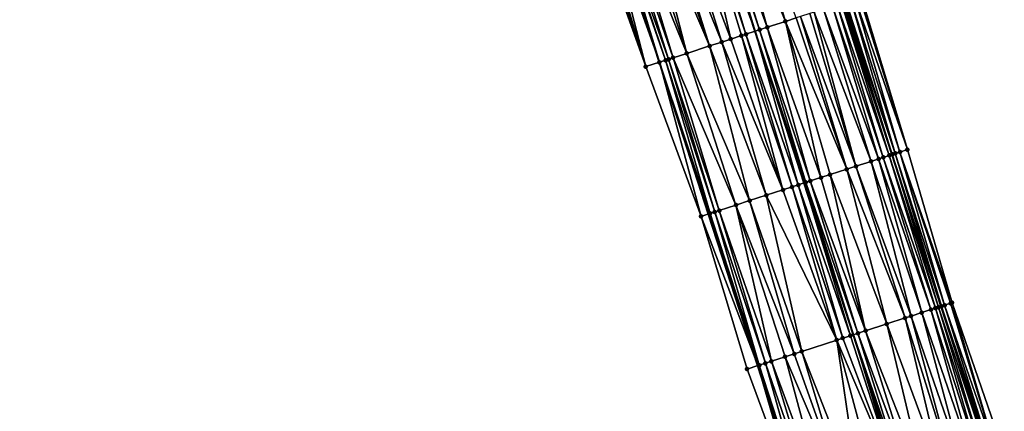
# Model space of a CAD drawing. Header units: feet. Extents: x 2004186 to 2014793, y 836912 to 864902.
# Tile 816 of 974: x 2004674 to 2004798, y 858269 to 858318. Entities that reach past the tile are written whole.
import ezdxf

# ---------------------------------------------------------------- set-up
doc = ezdxf.new("R2010")
doc.units = ezdxf.units.FT
doc.header["$LTSCALE"] = 100
doc.header["$MEASUREMENT"] = 0
for name, color, linetype, lineweight in [('EP_Travel Lane', 5, 'Continuous', 40), ('GPL_Skip Line', 2, 'Continuous', 40), ('Road Shots', 4, 'Continuous', 200), ('Road X-Section', 30, 'Continuous', 13)]:
    doc.layers.add(name, color=color, linetype=linetype, lineweight=lineweight)
doc.layers.add('I-77 SB_MM21-27-Surface-Border', color=7, linetype='Continuous')
doc.layers.add('I-77 SB_MM21-27-Surface-TIN', color=7, linetype='Continuous')

msp = doc.modelspace()

# ---------------------------------------------------------------- linework, layer by layer
at = {"layer": 'EP_Travel Lane'}
for points in [[(2004772.846611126, 858256.0850767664, 456.7978183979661), (2004766.683431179, 858275.1105857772, 456.584631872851), (2004760.520244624, 858294.1361151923, 456.3736101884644), (2004754.357116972, 858313.1614627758, 456.1432874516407), (2004748.192641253, 858332.194226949, 455.9262946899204), (2004742.031122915, 858351.2204676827, 455.7314961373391), (2004735.869570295, 858370.2468142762, 455.5481204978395), (2004729.707946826, 858389.2733796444, 455.3883062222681), (2004723.546469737, 858408.2994930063, 455.1797762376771), (2004717.384889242, 858427.3259256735, 455.005668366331), (2004711.223393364, 858446.3520970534, 454.8033979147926), (2004705.061861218, 858465.378380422, 454.613188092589), (2004698.902470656, 858484.4045920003, 454.4117679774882), (2004692.763296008, 858503.4379220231, 454.2041110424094), (2004686.624172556, 858522.4710933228, 453.9800132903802), (2004680.48499716, 858541.5044256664, 453.7725966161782), (2004674.345778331, 858560.5378926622, 453.5791291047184)], [(2004795.835165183, 858263.5321510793, 456.7795421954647), (2004789.667681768, 858282.5563545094, 456.5748603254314), (2004783.500234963, 858301.5804450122, 456.358191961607), (2004777.332692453, 858320.6048307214, 456.1728608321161), (2004771.172622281, 858339.6242625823, 455.952275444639), (2004765.014723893, 858358.6514405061, 455.7347181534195), (2004758.856755, 858377.6788362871, 455.5406361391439), (2004752.698753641, 858396.7063323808, 455.3573896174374), (2004746.540758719, 858415.7338085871, 455.1719870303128), (2004740.382744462, 858434.7613445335, 454.9930252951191), (2004734.224745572, 858453.7888329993, 454.8089398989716), (2004728.066812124, 858472.8161192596, 454.6030681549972), (2004721.909792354, 858491.8440670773, 454.3916891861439), (2004715.763737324, 858510.8751553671, 454.1824499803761), (2004709.61771611, 858529.906138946, 453.9623807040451), (2004703.471648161, 858548.9372672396, 453.7572828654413)]]:
    msp.add_polyline3d(points, dxfattribs=at)
at = {"layer": 'GPL_Skip Line'}
msp.add_polyline3d([(2004784.826929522, 858259.9679438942, 456.9687273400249), (2004778.663469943, 858278.9935904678, 456.7774565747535), (2004772.500052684, 858298.0191064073, 456.5723198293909), (2004766.336662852, 858317.044537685, 456.3581968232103), (2004760.179431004, 858336.0718716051, 456.1348776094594), (2004754.027019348, 858355.1010358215, 455.9380440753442), (2004747.874578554, 858374.1302901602, 455.7509248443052), (2004741.722069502, 858393.1597556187, 455.5865620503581), (2004735.56966276, 858412.1889046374, 455.3880903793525), (2004729.417203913, 858431.2182148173, 455.2069902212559), (2004723.264789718, 858450.2473868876, 455.0110032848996), (2004717.112373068, 858469.2765665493, 454.8158346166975), (2004710.959920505, 858488.3056193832, 454.6094117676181), (2004704.806740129, 858507.3343983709, 454.3996816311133), (2004698.653611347, 858526.3630178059, 454.1734319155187), (2004692.500391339, 858545.3919193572, 453.9763916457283)], dxfattribs=at)
at = {"layer": 'I-77 SB_MM21-27-Surface-Border', "color": 3, "linetype": 'ByBlock', "lineweight": -2}
for points in [[(2004772.270011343, 858255.8980778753, 456.7779989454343), (2004765.345662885, 858274.6766446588, 456.530457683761), (2004759.562745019, 858293.8255308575, 456.33545096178), (2004752.638422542, 858312.604017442, 456.079395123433), (2004745.907740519, 858331.4546366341, 455.8435449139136), (2004739.564984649, 858350.4224078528, 455.6611668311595), (2004733.032060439, 858369.3282421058, 455.4346222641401), (2004726.879569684, 858388.3576509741, 455.2641443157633), (2004720.727145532, 858407.3868538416, 455.0714781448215), (2004714.574685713, 858426.4161670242, 454.8907016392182), (2004708.612571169, 858445.5068699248, 454.6951242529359), (2004702.840682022, 858464.659333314, 454.5246890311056), (2004697.069025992, 858483.8108382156, 454.3285502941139), (2004692.438016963, 858503.3325623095, 454.1875300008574), (2004685.333525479, 858522.0531084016, 453.9201206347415), (2004678.990061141, 858541.0203080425, 453.7058179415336), (2004674.168733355, 858560.4805603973, 453.571379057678)], [(2004705.441837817, 858549.5727060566, 453.6030630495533), (2004711.785404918, 858530.6051886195, 453.7844621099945), (2004717.748189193, 858511.5151770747, 454.025513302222), (2004724.662759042, 858492.7319311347, 454.1723249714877), (2004731.005692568, 858473.7638477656, 454.3634674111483), (2004736.967758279, 858454.6732959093, 454.5753251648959), (2004743.310559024, 858435.705385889, 454.7427495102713), (2004749.46302539, 858416.6760524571, 454.9213433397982), (2004755.80583035, 858397.7081294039, 455.087357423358), (2004761.76789922, 858378.6175677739, 455.2981549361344), (2004767.920369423, 858359.5882224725, 455.4754826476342), (2004773.691910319, 858340.436836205, 455.7620131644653), (2004779.656366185, 858321.3556299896, 455.983886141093), (2004785.439201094, 858302.20699986, 456.2060718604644), (2004791.031646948, 858282.9971147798, 456.4688542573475), (2004797.575672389, 858264.0946332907, 456.6484780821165)]]:
    msp.add_polyline3d(points, dxfattribs=at)
at = {"layer": 'I-77 SB_MM21-27-Surface-TIN', "color": 128, "linetype": 'ByBlock', "lineweight": -2}
for points in [[(2004764.366218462, 858337.4249462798, 456.078672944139), (2004762.46310809, 858336.8099901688, 456.1126099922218), (2004770.142120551, 858318.2768087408, 456.3075490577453)], [(2004764.366218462, 858337.4249462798, 456.078672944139), (2004770.142120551, 858318.2768087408, 456.3075490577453), (2004771.47403439, 858318.7080923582, 456.2886280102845)], [(2004759.989132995, 858336.0103356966, 456.1339276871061), (2004759.418225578, 858335.8257693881, 456.1355422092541), (2004766.336662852, 858317.044537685, 456.3581968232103)], [(2004759.989132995, 858336.0103356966, 456.1339276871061), (2004766.336662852, 858317.044537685, 456.3581968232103), (2004760.179431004, 858336.0718716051, 456.1348776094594)], [(2004760.560027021, 858336.1949434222, 456.1367774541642), (2004760.179431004, 858336.0718716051, 456.1348776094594), (2004766.336662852, 858317.044537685, 456.3581968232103)], [(2004760.940638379, 858336.3179677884, 456.1335626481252), (2004760.560027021, 858336.1949434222, 456.1367774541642), (2004766.907461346, 858317.2294405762, 456.3572052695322)], [(2004760.560027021, 858336.1949434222, 456.1367774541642), (2004766.336662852, 858317.044537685, 456.3581968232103), (2004766.907461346, 858317.2294405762, 456.3572052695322)], [(2004762.46310809, 858336.8099901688, 456.1126099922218), (2004760.940638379, 858336.3179677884, 456.1335626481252), (2004767.858822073, 858317.537519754, 456.3457548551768)], [(2004760.940638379, 858336.3179677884, 456.1335626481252), (2004766.907461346, 858317.2294405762, 456.3572052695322), (2004767.858822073, 858317.537519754, 456.3457548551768)], [(2004762.46310809, 858336.8099901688, 456.1126099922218), (2004767.858822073, 858317.537519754, 456.3457548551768), (2004770.142120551, 858318.2768087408, 456.3075490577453)], [(2004756.183249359, 858334.7793808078, 456.0894133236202), (2004754.660905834, 858334.2869681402, 456.0682971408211), (2004762.150979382, 858315.688051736, 456.3090622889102)], [(2004758.847337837, 858335.6411422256, 456.1305973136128), (2004756.183249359, 858334.7793808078, 456.0894133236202), (2004763.292501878, 858316.0580874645, 456.331486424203)], [(2004756.183249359, 858334.7793808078, 456.0894133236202), (2004762.150979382, 858315.688051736, 456.3090622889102), (2004763.292501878, 858316.0580874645, 456.331486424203)], [(2004759.418225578, 858335.8257693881, 456.1355422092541), (2004758.847337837, 858335.6411422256, 456.1305973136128), (2004765.195065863, 858316.6747319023, 456.3601799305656)], [(2004758.847337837, 858335.6411422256, 456.1305973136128), (2004764.624286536, 858316.4897698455, 456.3548914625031), (2004765.195065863, 858316.6747319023, 456.3601799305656)], [(2004758.847337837, 858335.6411422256, 456.1305973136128), (2004763.292501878, 858316.0580874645, 456.331486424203), (2004764.624286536, 858316.4897698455, 456.3548914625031)], [(2004759.418225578, 858335.8257693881, 456.1355422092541), (2004765.195065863, 858316.6747319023, 456.3601799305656), (2004766.336662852, 858317.044537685, 456.3581968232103)], [(2004752.758003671, 858333.6713680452, 456.0328195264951), (2004751.616279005, 858333.301956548, 456.0059882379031), (2004757.775126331, 858314.2696333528, 456.2286129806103)], [(2004753.899741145, 858334.0407399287, 456.055380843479), (2004752.758003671, 858333.6713680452, 456.0328195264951), (2004760.628937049, 858315.1947088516, 456.2832061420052)], [(2004752.758003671, 858333.6713680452, 456.0328195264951), (2004757.775126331, 858314.2696333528, 456.2286129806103), (2004760.628937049, 858315.1947088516, 456.2832061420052)], [(2004754.660905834, 858334.2869681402, 456.0682971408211), (2004753.899741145, 858334.0407399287, 456.055380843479), (2004760.628937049, 858315.1947088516, 456.2832061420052)], [(2004754.660905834, 858334.2869681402, 456.0682971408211), (2004760.628937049, 858315.1947088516, 456.2832061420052), (2004762.150979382, 858315.688051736, 456.3090622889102)], [(2004748.571641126, 858332.3169791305, 455.9473630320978), (2004748.192641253, 858332.194226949, 455.9262946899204), (2004754.357116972, 858313.1614627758, 456.1432874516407)], [(2004748.761920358, 858332.3785731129, 455.9545727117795), (2004748.571641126, 858332.3169791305, 455.9473630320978), (2004755.111574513, 858313.4062145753, 456.176069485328)], [(2004748.571641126, 858332.3169791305, 455.9473630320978), (2004754.357116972, 858313.1614627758, 456.1432874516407), (2004755.111574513, 858313.4062145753, 456.176069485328)], [(2004749.523068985, 858332.6248510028, 455.9728437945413), (2004748.761920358, 858332.3785731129, 455.9545727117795), (2004755.492065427, 858313.5296110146, 456.18897836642)], [(2004748.761920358, 858332.3785731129, 455.9545727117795), (2004755.111574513, 858313.4062145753, 456.176069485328), (2004755.492065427, 858313.5296110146, 456.18897836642)], [(2004750.284247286, 858332.871037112, 455.9812218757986), (2004749.523068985, 858332.6248510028, 455.9728437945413), (2004756.062822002, 858313.7146433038, 456.2017215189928)], [(2004749.523068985, 858332.6248510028, 455.9728437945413), (2004755.492065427, 858313.5296110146, 456.18897836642), (2004756.062822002, 858313.7146433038, 456.2017215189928)], [(2004751.616279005, 858333.301956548, 456.0059882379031), (2004750.284247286, 858332.871037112, 455.9812218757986), (2004757.775126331, 858314.2696333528, 456.2286129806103)], [(2004750.284247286, 858332.871037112, 455.9812218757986), (2004756.062822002, 858313.7146433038, 456.2017215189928), (2004757.775126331, 858314.2696333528, 456.2286129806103)], [(2004746.478600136, 858331.6393507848, 455.8578662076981), (2004745.907740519, 858331.4546366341, 455.8435449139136), (2004752.638422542, 858312.604017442, 456.079395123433)], [(2004746.859155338, 858331.7625488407, 455.8733732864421), (2004746.478600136, 858331.6393507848, 455.8578662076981), (2004752.638422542, 858312.604017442, 456.079395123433)], [(2004747.620247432, 858332.0090015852, 455.9104918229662), (2004746.859155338, 858331.7625488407, 455.8733732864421), (2004752.638422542, 858312.604017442, 456.079395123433)], [(2004748.000825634, 858332.1321285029, 455.9183309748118), (2004747.620247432, 858332.0090015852, 455.9104918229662), (2004754.350614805, 858313.1593534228, 456.1430049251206)], [(2004747.620247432, 858332.0090015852, 455.9104918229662), (2004752.638422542, 858312.604017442, 456.079395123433), (2004754.350614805, 858313.1593534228, 456.1430049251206)], [(2004748.191102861, 858332.1937286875, 455.9262091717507), (2004748.000825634, 858332.1321285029, 455.9183309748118), (2004754.350614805, 858313.1593534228, 456.1430049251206)], [(2004748.191102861, 858332.1937286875, 455.9262091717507), (2004754.357116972, 858313.1614627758, 456.1432874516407), (2004748.192641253, 858332.194226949, 455.9262946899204)], [(2004748.191102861, 858332.1937286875, 455.9262091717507), (2004754.350614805, 858313.1593534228, 456.1430049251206), (2004754.357116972, 858313.1614627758, 456.1432874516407)], [(2004779.466056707, 858321.2941293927, 455.9984080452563), (2004778.895114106, 858321.1096713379, 456.0466160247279), (2004785.439201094, 858302.20699986, 456.2060718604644)], [(2004779.656366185, 858321.3556299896, 455.983886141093), (2004779.466056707, 858321.2941293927, 455.9984080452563), (2004785.439201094, 858302.20699986, 456.2060718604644)], [(2004776.040603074, 858320.1867576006, 456.2214795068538), (2004774.898961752, 858319.8170886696, 456.2379885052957), (2004781.823510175, 858301.0379046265, 456.4200120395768)], [(2004776.611447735, 858320.3715179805, 456.205361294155), (2004776.040603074, 858320.1867576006, 456.2214795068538), (2004782.394353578, 858301.222668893, 456.4043063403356)], [(2004776.040603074, 858320.1867576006, 456.2214795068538), (2004781.823510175, 858301.0379046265, 456.4200120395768), (2004782.394353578, 858301.222668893, 456.4043063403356)], [(2004777.182315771, 858320.5562062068, 456.1815844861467), (2004776.611447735, 858320.3715179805, 456.205361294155), (2004783.155500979, 858301.4689506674, 456.3758737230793)], [(2004776.611447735, 858320.3715179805, 456.205361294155), (2004782.394353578, 858301.222668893, 456.4043063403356), (2004783.155500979, 858301.4689506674, 456.3758737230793)], [(2004777.182315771, 858320.5562062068, 456.1815844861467), (2004783.500234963, 858301.5804450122, 456.358191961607), (2004777.332692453, 858320.6048307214, 456.1728608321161)], [(2004777.182315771, 858320.5562062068, 456.1815844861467), (2004783.155500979, 858301.4689506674, 456.3758737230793), (2004783.500234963, 858301.5804450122, 456.358191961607)], [(2004777.56291347, 858320.6792730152, 456.1595052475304), (2004777.332692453, 858320.6048307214, 456.1728608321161), (2004783.53609087, 858301.5920415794, 456.3563528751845)], [(2004783.53609087, 858301.5920415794, 456.3563528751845), (2004777.332692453, 858320.6048307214, 456.1728608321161), (2004783.500234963, 858301.5804450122, 456.358191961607)], [(2004777.753218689, 858320.7407867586, 456.1463787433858), (2004777.56291347, 858320.6792730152, 456.1595052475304), (2004783.916694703, 858301.7150894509, 456.3322635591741)], [(2004777.56291347, 858320.6792730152, 456.1595052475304), (2004783.53609087, 858301.5920415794, 456.3563528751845), (2004783.916694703, 858301.7150894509, 456.3322635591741)], [(2004778.324160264, 858320.9252479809, 456.0985069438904), (2004777.753218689, 858320.7407867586, 456.1463787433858), (2004783.916694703, 858301.7150894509, 456.3322635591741)], [(2004778.895114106, 858321.1096713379, 456.0466160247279), (2004778.324160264, 858320.9252479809, 456.0985069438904), (2004784.487627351, 858301.8995782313, 456.2873168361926)], [(2004778.324160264, 858320.9252479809, 456.0985069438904), (2004783.916694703, 858301.7150894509, 456.3322635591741), (2004784.487627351, 858301.8995782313, 456.2873168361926)], [(2004778.895114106, 858321.1096713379, 456.0466160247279), (2004784.487627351, 858301.8995782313, 456.2873168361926), (2004785.439201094, 858302.20699986, 456.2060718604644)], [(2004772.044856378, 858318.8929227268, 456.2799386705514), (2004771.47403439, 858318.7080923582, 456.2886280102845), (2004777.827736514, 858299.74415299, 456.487306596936)], [(2004773.186476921, 858319.2626558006, 456.2702380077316), (2004772.044856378, 858318.8929227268, 456.2799386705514), (2004778.969373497, 858300.1138353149, 456.4722192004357)], [(2004772.044856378, 858318.8929227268, 456.2799386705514), (2004777.827736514, 858299.74415299, 456.487306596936), (2004778.969373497, 858300.1138353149, 456.4722192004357)], [(2004773.757303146, 858319.4474730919, 456.2601605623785), (2004773.186476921, 858319.2626558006, 456.2702380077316), (2004778.969373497, 858300.1138353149, 456.4722192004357)], [(2004774.898961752, 858319.8170886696, 456.2379885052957), (2004773.757303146, 858319.4474730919, 456.2601605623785), (2004780.872134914, 858300.7298703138, 456.4362246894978)], [(2004773.757303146, 858319.4474730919, 456.2601605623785), (2004778.969373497, 858300.1138353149, 456.4722192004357), (2004780.872134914, 858300.7298703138, 456.4362246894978)], [(2004774.898961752, 858319.8170886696, 456.2379885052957), (2004780.872134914, 858300.7298703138, 456.4362246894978), (2004781.823510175, 858301.0379046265, 456.4200120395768)], [(2004767.858822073, 858317.537519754, 456.3457548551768), (2004766.907461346, 858317.2294405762, 456.3572052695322), (2004773.261127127, 858298.2656133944, 456.5677920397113)], [(2004770.142120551, 858318.2768087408, 456.3075490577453), (2004767.858822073, 858317.537519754, 456.3457548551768), (2004774.593039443, 858298.6969017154, 456.549370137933)], [(2004767.858822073, 858317.537519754, 456.3457548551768), (2004773.261127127, 858298.2656133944, 456.5677920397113), (2004774.593039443, 858298.6969017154, 456.549370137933)], [(2004771.47403439, 858318.7080923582, 456.2886280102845), (2004770.142120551, 858318.2768087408, 456.3075490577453), (2004777.827736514, 858299.74415299, 456.487306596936)], [(2004770.142120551, 858318.2768087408, 456.3075490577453), (2004775.734703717, 858299.0664997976, 456.5253409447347), (2004777.827736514, 858299.74415299, 456.487306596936)], [(2004770.142120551, 858318.2768087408, 456.3075490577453), (2004774.593039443, 858298.6969017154, 456.549370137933), (2004775.734703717, 858299.0664997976, 456.5253409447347)], [(2004764.624286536, 858316.4897698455, 456.3548914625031), (2004763.292501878, 858316.0580874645, 456.331486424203), (2004769.836404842, 858297.1559840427, 456.5512388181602)], [(2004765.195065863, 858316.6747319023, 456.3601799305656), (2004764.624286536, 858316.4897698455, 456.3548914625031), (2004770.977948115, 858297.5259556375, 456.5668554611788)], [(2004764.624286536, 858316.4897698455, 456.3548914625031), (2004769.836404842, 858297.1559840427, 456.5512388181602), (2004770.977948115, 858297.5259556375, 456.5668554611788)], [(2004765.195065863, 858316.6747319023, 456.3601799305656), (2004771.738991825, 858297.7725574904, 456.5723970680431), (2004766.336662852, 858317.044537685, 456.3581968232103)], [(2004765.195065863, 858316.6747319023, 456.3601799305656), (2004770.977948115, 858297.5259556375, 456.5668554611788), (2004771.738991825, 858297.7725574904, 456.5723970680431)], [(2004766.907461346, 858317.2294405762, 456.3572052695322), (2004766.336662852, 858317.044537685, 456.3581968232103), (2004772.690317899, 858298.0807436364, 456.572300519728)], [(2004771.738991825, 858297.7725574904, 456.5723970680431), (2004772.500052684, 858298.0191064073, 456.5723198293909), (2004766.336662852, 858317.044537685, 456.3581968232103)], [(2004772.690317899, 858298.0807436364, 456.572300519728), (2004766.336662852, 858317.044537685, 456.3581968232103), (2004772.500052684, 858298.0191064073, 456.5723198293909)], [(2004766.907461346, 858317.2294405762, 456.3572052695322), (2004772.690317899, 858298.0807436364, 456.572300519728), (2004773.261127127, 858298.2656133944, 456.5677920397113)], [(2004760.628937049, 858315.1947088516, 456.2832061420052), (2004757.775126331, 858314.2696333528, 456.2286129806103), (2004765.650786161, 858295.7992981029, 456.4808768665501)], [(2004762.150979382, 858315.688051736, 456.3090622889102), (2004760.628937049, 858315.1947088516, 456.2832061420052), (2004767.743598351, 858296.4776322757, 456.5151240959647)], [(2004760.628937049, 858315.1947088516, 456.2832061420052), (2004765.650786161, 858295.7992981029, 456.4808768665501), (2004767.743598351, 858296.4776322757, 456.5151240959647)], [(2004763.292501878, 858316.0580874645, 456.331486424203), (2004762.150979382, 858315.688051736, 456.3090622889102), (2004769.836404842, 858297.1559840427, 456.5512388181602)], [(2004762.150979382, 858315.688051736, 456.3090622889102), (2004767.743598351, 858296.4776322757, 456.5151240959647), (2004769.836404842, 858297.1559840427, 456.5512388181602)], [(2004757.775126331, 858314.2696333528, 456.2286129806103), (2004756.062822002, 858313.7146433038, 456.2017215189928), (2004763.938504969, 858295.2442366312, 456.446404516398)], [(2004757.775126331, 858314.2696333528, 456.2286129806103), (2004763.938504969, 858295.2442366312, 456.446404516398), (2004765.650786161, 858295.7992981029, 456.4808768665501)], [(2004754.350614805, 858313.1593534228, 456.1430049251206), (2004752.638422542, 858312.604017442, 456.079395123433), (2004759.562745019, 858293.8255308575, 456.33545096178)], [(2004754.350614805, 858313.1593534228, 456.1430049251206), (2004760.520244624, 858294.1361151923, 456.3736101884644), (2004754.357116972, 858313.1614627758, 456.1432874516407)], [(2004754.350614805, 858313.1593534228, 456.1430049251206), (2004759.562745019, 858293.8255308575, 456.33545096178), (2004760.520244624, 858294.1361151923, 456.3736101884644)], [(2004755.111574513, 858313.4062145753, 456.176069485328), (2004754.357116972, 858313.1614627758, 456.1432874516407), (2004760.704197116, 858294.1957838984, 456.38094124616)], [(2004760.704197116, 858294.1957838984, 456.38094124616), (2004754.357116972, 858313.1614627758, 456.1432874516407), (2004760.520244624, 858294.1361151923, 456.3736101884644)], [(2004755.492065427, 858313.5296110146, 456.18897836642), (2004755.111574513, 858313.4062145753, 456.176069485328), (2004761.274936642, 858294.3808688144, 456.3992703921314)], [(2004755.111574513, 858313.4062145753, 456.176069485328), (2004760.704197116, 858294.1957838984, 456.38094124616), (2004761.274936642, 858294.3808688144, 456.3992703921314)], [(2004756.062822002, 858313.7146433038, 456.2017215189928), (2004755.492065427, 858313.5296110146, 456.18897836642), (2004761.845691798, 858294.5659054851, 456.4124785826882)], [(2004755.492065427, 858313.5296110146, 456.18897836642), (2004761.274936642, 858294.3808688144, 456.3992703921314), (2004761.845691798, 858294.5659054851, 456.4124785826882)], [(2004756.062822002, 858313.7146433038, 456.2017215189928), (2004761.845691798, 858294.5659054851, 456.4124785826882), (2004763.938504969, 858295.2442366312, 456.446404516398)], [(2004783.155500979, 858301.4689506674, 456.3758737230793), (2004782.394353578, 858301.222668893, 456.4043063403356), (2004788.938301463, 858282.3204268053, 456.609340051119)], [(2004783.155500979, 858301.4689506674, 456.3758737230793), (2004789.318878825, 858282.4435563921, 456.5939242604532), (2004783.500234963, 858301.5804450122, 456.358191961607)], [(2004783.155500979, 858301.4689506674, 456.3758737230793), (2004788.938301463, 858282.3204268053, 456.609340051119), (2004789.318878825, 858282.4435563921, 456.5939242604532)], [(2004783.53609087, 858301.5920415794, 456.3563528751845), (2004783.500234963, 858301.5804450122, 456.358191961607), (2004789.667681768, 858282.5563545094, 456.5748603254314)], [(2004789.318878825, 858282.4435563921, 456.5939242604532), (2004789.667681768, 858282.5563545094, 456.5748603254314), (2004783.500234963, 858301.5804450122, 456.358191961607)], [(2004783.916694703, 858301.7150894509, 456.3322635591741), (2004783.53609087, 858301.5920415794, 456.3563528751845), (2004789.699472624, 858282.5666352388, 456.5731227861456)], [(2004783.53609087, 858301.5920415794, 456.3563528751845), (2004789.667681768, 858282.5563545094, 456.5748603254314), (2004789.699472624, 858282.5666352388, 456.5731227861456)], [(2004784.487627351, 858301.8995782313, 456.2873168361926), (2004783.916694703, 858301.7150894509, 456.3322635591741), (2004790.080082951, 858282.6896630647, 456.5469057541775)], [(2004783.916694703, 858301.7150894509, 456.3322635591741), (2004789.699472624, 858282.5666352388, 456.5731227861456), (2004790.080082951, 858282.6896630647, 456.5469057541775)], [(2004785.439201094, 858302.20699986, 456.2060718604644), (2004784.487627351, 858301.8995782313, 456.2873168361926), (2004791.031646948, 858282.9971147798, 456.4688542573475)], [(2004784.487627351, 858301.8995782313, 456.2873168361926), (2004790.841332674, 858282.9356289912, 456.4849479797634), (2004791.031646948, 858282.9971147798, 456.4688542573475)], [(2004784.487627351, 858301.8995782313, 456.2873168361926), (2004790.080082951, 858282.6896630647, 456.5469057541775), (2004790.841332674, 858282.9356289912, 456.4849479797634)], [(2004780.872134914, 858300.7298703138, 456.4362246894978), (2004778.969373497, 858300.1138353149, 456.4722192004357), (2004785.893850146, 858281.33487283, 456.677760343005)], [(2004781.823510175, 858301.0379046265, 456.4200120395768), (2004780.872134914, 858300.7298703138, 456.4362246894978), (2004787.225785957, 858281.7660886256, 456.6516403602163)], [(2004780.872134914, 858300.7298703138, 456.4362246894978), (2004785.893850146, 858281.33487283, 456.677760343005), (2004787.225785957, 858281.7660886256, 456.6516403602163)], [(2004782.394353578, 858301.222668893, 456.4043063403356), (2004781.823510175, 858301.0379046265, 456.4200120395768), (2004788.367455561, 858282.1356702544, 456.6258647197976)], [(2004781.823510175, 858301.0379046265, 456.4200120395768), (2004787.225785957, 858281.7660886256, 456.6516403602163), (2004788.367455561, 858282.1356702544, 456.6258647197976)], [(2004782.394353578, 858301.222668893, 456.4043063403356), (2004788.367455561, 858282.1356702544, 456.6258647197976), (2004788.938301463, 858282.3204268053, 456.609340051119)], [(2004775.734703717, 858299.0664997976, 456.5253409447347), (2004774.593039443, 858298.6969017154, 456.549370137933), (2004780.185642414, 858279.48653164, 456.7606735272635)], [(2004777.827736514, 858299.74415299, 456.487306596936), (2004775.734703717, 858299.0664997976, 456.5253409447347), (2004782.84949733, 858280.3490147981, 456.7139070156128)], [(2004775.734703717, 858299.0664997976, 456.5253409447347), (2004780.185642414, 858279.48653164, 456.7606735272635), (2004782.84949733, 858280.3490147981, 456.7139070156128)], [(2004778.969373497, 858300.1138353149, 456.4722192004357), (2004777.827736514, 858299.74415299, 456.487306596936), (2004785.132763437, 858281.0884037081, 456.6863072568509)], [(2004777.827736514, 858299.74415299, 456.487306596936), (2004782.84949733, 858280.3490147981, 456.7139070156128), (2004785.132763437, 858281.0884037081, 456.6863072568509)], [(2004778.969373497, 858300.1138353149, 456.4722192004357), (2004785.132763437, 858281.0884037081, 456.6863072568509), (2004785.893850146, 858281.33487283, 456.677760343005)], [(2004771.738991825, 858297.7725574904, 456.5723970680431), (2004770.977948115, 858297.5259556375, 456.5668554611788), (2004777.331608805, 858278.5621441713, 456.7791104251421)], [(2004771.738991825, 858297.7725574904, 456.5723970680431), (2004778.282934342, 858278.8703319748, 456.7791898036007), (2004772.500052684, 858298.0191064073, 456.5723198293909)], [(2004771.738991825, 858297.7725574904, 456.5723970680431), (2004777.331608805, 858278.5621441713, 456.7791104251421), (2004778.282934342, 858278.8703319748, 456.7791898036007)], [(2004772.690317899, 858298.0807436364, 456.572300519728), (2004772.500052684, 858298.0191064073, 456.5723198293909), (2004778.663469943, 858278.9935904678, 456.7774565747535)], [(2004778.282934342, 858278.8703319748, 456.7791898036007), (2004778.663469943, 858278.9935904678, 456.7774565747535), (2004772.500052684, 858298.0191064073, 456.5723198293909)], [(2004773.261127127, 858298.2656133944, 456.5677920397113), (2004772.690317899, 858298.0807436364, 456.572300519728), (2004779.234273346, 858279.1784782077, 456.7748567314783)], [(2004772.690317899, 858298.0807436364, 456.572300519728), (2004778.663469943, 858278.9935904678, 456.7774565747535), (2004779.234273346, 858279.1784782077, 456.7748567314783)], [(2004774.593039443, 858298.6969017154, 456.549370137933), (2004773.261127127, 858298.2656133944, 456.5677920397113), (2004780.185642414, 858279.48653164, 456.7606735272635)], [(2004773.261127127, 858298.2656133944, 456.5677920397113), (2004779.234273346, 858279.1784782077, 456.7748567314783), (2004780.185642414, 858279.48653164, 456.7606735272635)], [(2004769.836404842, 858297.1559840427, 456.5512388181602), (2004767.743598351, 858296.4776322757, 456.5151240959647), (2004776.570566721, 858278.3155372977, 456.7730359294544)], [(2004770.977948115, 858297.5259556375, 456.5668554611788), (2004769.836404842, 858297.1559840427, 456.5512388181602), (2004776.570566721, 858278.3155372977, 456.7730359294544)], [(2004770.977948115, 858297.5259556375, 456.5668554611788), (2004776.570566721, 858278.3155372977, 456.7730359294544), (2004777.331608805, 858278.5621441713, 456.7791104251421)], [(2004765.650786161, 858295.7992981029, 456.4808768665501), (2004763.938504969, 858295.2442366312, 456.446404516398), (2004771.243399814, 858276.5888950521, 456.6886801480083)], [(2004767.743598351, 858296.4776322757, 456.5151240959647), (2004765.650786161, 858295.7992981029, 456.4808768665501), (2004772.1946671, 858276.8972626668, 456.7078453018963)], [(2004765.650786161, 858295.7992981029, 456.4808768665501), (2004771.243399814, 858276.5888950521, 456.6886801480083), (2004772.1946671, 858276.8972626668, 456.7078453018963)], [(2004767.743598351, 858296.4776322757, 456.5151240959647), (2004772.1946671, 858276.8972626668, 456.7078453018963), (2004776.570566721, 858278.3155372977, 456.7730359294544)], [(2004759.562745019, 858293.8255308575, 456.33545096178), (2004766.683431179, 858275.1105857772, 456.584631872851), (2004760.520244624, 858294.1361151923, 456.3736101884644)], [(2004760.704197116, 858294.1957838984, 456.38094124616), (2004760.520244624, 858294.1361151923, 456.3736101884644), (2004766.867596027, 858275.1703245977, 456.5920898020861)], [(2004766.867596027, 858275.1703245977, 456.5920898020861), (2004760.520244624, 858294.1361151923, 456.3736101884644), (2004766.683431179, 858275.1105857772, 456.584631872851)], [(2004761.274936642, 858294.3808688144, 456.3992703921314), (2004760.704197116, 858294.1957838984, 456.38094124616), (2004766.867596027, 858275.1703245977, 456.5920898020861)], [(2004761.845691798, 858294.5659054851, 456.4124785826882), (2004761.274936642, 858294.3808688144, 456.3992703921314), (2004767.628581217, 858275.4171070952, 456.6168056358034)], [(2004761.274936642, 858294.3808688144, 456.3992703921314), (2004766.867596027, 858275.1703245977, 456.5920898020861), (2004767.628581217, 858275.4171070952, 456.6168056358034)], [(2004763.938504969, 858295.2442366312, 456.446404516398), (2004761.845691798, 858294.5659054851, 456.4124785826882), (2004768.389581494, 858275.6638430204, 456.6365780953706)], [(2004761.845691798, 858294.5659054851, 456.4124785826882), (2004767.628581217, 858275.4171070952, 456.6168056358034), (2004768.389581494, 858275.6638430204, 456.6365780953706)], [(2004763.938504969, 858295.2442366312, 456.446404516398), (2004770.101876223, 858276.2188627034, 456.6666148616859), (2004771.243399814, 858276.5888950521, 456.6886801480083)], [(2004763.938504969, 858295.2442366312, 456.446404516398), (2004768.389581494, 858275.6638430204, 456.6365780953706), (2004770.101876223, 858276.2188627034, 456.6666148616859)], [(2004759.562745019, 858293.8255308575, 456.33545096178), (2004765.345662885, 858274.6766446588, 456.530457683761), (2004766.683431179, 858275.1105857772, 456.584631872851)], [(2004790.841332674, 858282.9356289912, 456.4849479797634), (2004790.080082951, 858282.6896630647, 456.5469057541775), (2004796.62410595, 858263.7871891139, 456.7273296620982)], [(2004791.031646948, 858282.9971147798, 456.4688542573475), (2004790.841332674, 858282.9356289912, 456.4849479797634), (2004796.62410595, 858263.7871891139, 456.7273296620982)], [(2004791.031646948, 858282.9971147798, 456.4688542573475), (2004796.62410595, 858263.7871891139, 456.7273296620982), (2004797.575672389, 858264.0946332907, 456.6484780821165)], [(2004787.225785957, 858281.7660886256, 456.6516403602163), (2004785.893850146, 858281.33487283, 456.677760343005), (2004792.437821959, 858262.4325568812, 456.8749547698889)], [(2004788.367455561, 858282.1356702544, 456.6258647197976), (2004787.225785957, 858281.7660886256, 456.6516403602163), (2004793.769752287, 858262.8637896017, 456.8506313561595)], [(2004787.225785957, 858281.7660886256, 456.6516403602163), (2004792.437821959, 858262.4325568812, 456.8749547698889), (2004793.769752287, 858262.8637896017, 456.8506313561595)], [(2004788.938301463, 858282.3204268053, 456.609340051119), (2004788.367455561, 858282.1356702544, 456.6258647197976), (2004794.530865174, 858263.1101779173, 456.8335073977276)], [(2004788.367455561, 858282.1356702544, 456.6258647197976), (2004793.769752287, 858262.8637896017, 456.8506313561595), (2004794.530865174, 858263.1101779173, 456.8335073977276)], [(2004789.318878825, 858282.4435563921, 456.5939242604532), (2004788.938301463, 858282.3204268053, 456.609340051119), (2004795.101719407, 858263.2949087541, 456.8142533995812)], [(2004788.938301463, 858282.3204268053, 456.609340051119), (2004794.530865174, 858263.1101779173, 456.8335073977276), (2004795.101719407, 858263.2949087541, 456.8142533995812)], [(2004789.318878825, 858282.4435563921, 456.5939242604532), (2004795.67259209, 858263.4795826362, 456.7889540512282), (2004789.667681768, 858282.5563545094, 456.5748603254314)], [(2004789.318878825, 858282.4435563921, 456.5939242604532), (2004795.101719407, 858263.2949087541, 456.8142533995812), (2004795.67259209, 858263.4795826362, 456.7889540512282)], [(2004789.699472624, 858282.5666352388, 456.5731227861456), (2004789.667681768, 858282.5563545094, 456.5748603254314), (2004795.835165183, 858263.5321510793, 456.7795421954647)], [(2004795.67259209, 858263.4795826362, 456.7889540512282), (2004795.835165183, 858263.5321510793, 456.7795421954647), (2004789.667681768, 858282.5563545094, 456.5748603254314)], [(2004790.080082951, 858282.6896630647, 456.5469057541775), (2004789.699472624, 858282.5666352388, 456.5731227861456), (2004796.05318965, 858263.6026498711, 456.766920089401)], [(2004789.699472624, 858282.5666352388, 456.5731227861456), (2004795.835165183, 858263.5321510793, 456.7795421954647), (2004796.05318965, 858263.6026498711, 456.766920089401)], [(2004790.080082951, 858282.6896630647, 456.5469057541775), (2004796.05318965, 858263.6026498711, 456.766920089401), (2004796.62410595, 858263.7871891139, 456.7273296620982)], [(2004785.132763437, 858281.0884037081, 456.6863072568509), (2004782.84949733, 858280.3490147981, 456.7139070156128), (2004789.773973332, 858261.570054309, 456.919660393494)], [(2004785.893850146, 858281.33487283, 456.677760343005), (2004785.132763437, 858281.0884037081, 456.6863072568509), (2004791.105882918, 858262.001351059, 456.9021332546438)], [(2004785.132763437, 858281.0884037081, 456.6863072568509), (2004789.773973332, 858261.570054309, 456.919660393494), (2004791.105882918, 858262.001351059, 456.9021332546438)], [(2004785.893850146, 858281.33487283, 456.677760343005), (2004791.105882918, 858262.001351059, 456.9021332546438), (2004792.437821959, 858262.4325568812, 456.8749547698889)], [(2004780.185642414, 858279.48653164, 456.7606735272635), (2004779.234273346, 858279.1784782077, 456.7748567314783), (2004786.158812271, 858260.3993234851, 456.9599932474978)], [(2004782.84949733, 858280.3490147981, 456.7139070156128), (2004780.185642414, 858279.48653164, 456.7606735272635), (2004787.490724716, 858260.8306114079, 456.9415291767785)], [(2004780.185642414, 858279.48653164, 456.7606735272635), (2004786.158812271, 858260.3993234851, 456.9599932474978), (2004787.490724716, 858260.8306114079, 456.9415291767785)], [(2004782.84949733, 858280.3490147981, 456.7139070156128), (2004787.490724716, 858260.8306114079, 456.9415291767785), (2004789.773973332, 858261.570054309, 456.919660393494)], [(2004776.570566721, 858278.3155372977, 456.7730359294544), (2004772.1946671, 858276.8972626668, 456.7078453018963), (2004779.499639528, 858258.2416815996, 456.9247004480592)], [(2004777.331608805, 858278.5621441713, 456.7791104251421), (2004776.570566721, 858278.3155372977, 456.7730359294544), (2004784.446397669, 858259.8446738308, 456.969232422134)], [(2004776.570566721, 858278.3155372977, 456.7730359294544), (2004781.78273811, 858258.9815876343, 456.9519902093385), (2004784.446397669, 858259.8446738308, 456.969232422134)], [(2004776.570566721, 858278.3155372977, 456.7730359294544), (2004779.499639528, 858258.2416815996, 456.9247004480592), (2004781.78273811, 858258.9815876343, 456.9519902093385)], [(2004778.282934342, 858278.8703319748, 456.7791898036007), (2004777.331608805, 858278.5621441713, 456.7791104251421), (2004784.446397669, 858259.8446738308, 456.969232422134)], [(2004778.282934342, 858278.8703319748, 456.7791898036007), (2004784.446397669, 858259.8446738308, 456.969232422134), (2004778.663469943, 858278.9935904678, 456.7774565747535)], [(2004779.234273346, 858279.1784782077, 456.7748567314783), (2004778.663469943, 858278.9935904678, 456.7774565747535), (2004785.207461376, 858260.0912139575, 456.9682222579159)], [(2004784.446397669, 858259.8446738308, 456.969232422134), (2004784.826929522, 858259.9679438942, 456.9687273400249), (2004778.663469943, 858278.9935904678, 456.7774565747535)], [(2004785.207461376, 858260.0912139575, 456.9682222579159), (2004778.663469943, 858278.9935904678, 456.7774565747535), (2004784.826929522, 858259.9679438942, 456.9687273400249)], [(2004779.234273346, 858279.1784782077, 456.7748567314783), (2004785.207461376, 858260.0912139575, 456.9682222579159), (2004786.158812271, 858260.3993234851, 456.9599932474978)], [(2004772.1946671, 858276.8972626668, 456.7078453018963), (2004771.243399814, 858276.5888950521, 456.6886801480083), (2004777.977579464, 858257.7483934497, 456.9046539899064)], [(2004772.1946671, 858276.8972626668, 456.7078453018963), (2004777.977579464, 858257.7483934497, 456.9046539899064), (2004779.499639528, 858258.2416815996, 456.9247004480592)], [(2004768.389581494, 858275.6638430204, 456.6365780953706), (2004767.628581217, 858275.4171070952, 456.6168056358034), (2004774.172494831, 858256.5149707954, 456.8330672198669)], [(2004770.101876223, 858276.2188627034, 456.6666148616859), (2004768.389581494, 858275.6638430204, 456.6365780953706), (2004775.314016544, 858256.8850089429, 456.8557481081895)], [(2004768.389581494, 858275.6638430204, 456.6365780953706), (2004774.172494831, 858256.5149707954, 456.8330672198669), (2004775.314016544, 858256.8850089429, 456.8557481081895)], [(2004771.243399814, 858276.5888950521, 456.6886801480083), (2004770.101876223, 858276.2188627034, 456.6666148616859), (2004777.977579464, 858257.7483934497, 456.9046539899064)], [(2004770.101876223, 858276.2188627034, 456.6666148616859), (2004775.314016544, 858256.8850089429, 456.8557481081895), (2004777.977579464, 858257.7483934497, 456.9046539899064)], [(2004765.345662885, 858274.6766446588, 456.530457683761), (2004772.270011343, 858255.8980778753, 456.7779989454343), (2004766.683431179, 858275.1105857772, 456.584631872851)], [(2004766.867596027, 858275.1703245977, 456.5920898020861), (2004766.683431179, 858275.1105857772, 456.584631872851), (2004773.030992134, 858256.1448739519, 456.8041561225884)], [(2004772.270011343, 858255.8980778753, 456.7779989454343), (2004772.846611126, 858256.0850767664, 456.7978183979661), (2004766.683431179, 858275.1105857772, 456.584631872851)], [(2004773.030992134, 858256.1448739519, 456.8041561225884), (2004766.683431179, 858275.1105857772, 456.584631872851), (2004772.846611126, 858256.0850767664, 456.7978183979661)], [(2004767.628581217, 858275.4171070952, 456.6168056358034), (2004766.867596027, 858275.1703245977, 456.5920898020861), (2004773.030992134, 858256.1448739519, 456.8041561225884)], [(2004767.628581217, 858275.4171070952, 456.6168056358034), (2004773.030992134, 858256.1448739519, 456.8041561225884), (2004774.172494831, 858256.5149707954, 456.8330672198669)]]:
    msp.add_3dface(points, dxfattribs=at)
at = {"layer": 'Road Shots', "lineweight": 100}
for p in [(2004767.858822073, 858317.537519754, 456.3457548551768), (2004770.142120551, 858318.2768087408, 456.3075490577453), (2004764.624286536, 858316.4897698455, 456.3548914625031), (2004765.195065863, 858316.6747319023, 456.3601799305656), (2004766.907461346, 858317.2294405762, 456.3572052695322), (2004760.628937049, 858315.1947088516, 456.2832061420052), (2004762.150979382, 858315.688051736, 456.3090622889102), (2004763.292501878, 858316.0580874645, 456.331486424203), (2004757.775126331, 858314.2696333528, 456.2286129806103), (2004752.638422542, 858312.604017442, 456.079395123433), (2004754.350614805, 858313.1593534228, 456.1430049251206), (2004755.111574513, 858313.4062145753, 456.176069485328), (2004755.492065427, 858313.5296110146, 456.18897836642), (2004756.062822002, 858313.7146433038, 456.2017215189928), (2004783.155500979, 858301.4689506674, 456.3758737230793), (2004783.53609087, 858301.5920415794, 456.3563528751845), (2004783.916694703, 858301.7150894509, 456.3322635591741), (2004784.487627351, 858301.8995782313, 456.2873168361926), (2004785.439201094, 858302.20699986, 456.2060718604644), (2004780.872134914, 858300.7298703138, 456.4362246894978), (2004781.823510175, 858301.0379046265, 456.4200120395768), (2004782.394353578, 858301.222668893, 456.4043063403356), (2004775.734703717, 858299.0664997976, 456.5253409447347), (2004777.827736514, 858299.74415299, 456.487306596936), (2004778.969373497, 858300.1138353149, 456.4722192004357), (2004771.738991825, 858297.7725574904, 456.5723970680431), (2004772.690317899, 858298.0807436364, 456.572300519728), (2004773.261127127, 858298.2656133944, 456.5677920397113), (2004774.593039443, 858298.6969017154, 456.549370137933), (2004769.836404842, 858297.1559840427, 456.5512388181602), (2004770.977948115, 858297.5259556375, 456.5668554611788), (2004765.650786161, 858295.7992981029, 456.4808768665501), (2004767.743598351, 858296.4776322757, 456.5151240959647), (2004760.704197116, 858294.1957838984, 456.38094124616), (2004761.274936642, 858294.3808688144, 456.3992703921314), (2004761.845691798, 858294.5659054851, 456.4124785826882), (2004763.938504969, 858295.2442366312, 456.446404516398), (2004759.562745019, 858293.8255308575, 456.33545096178), (2004790.841332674, 858282.9356289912, 456.4849479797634), (2004791.031646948, 858282.9971147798, 456.4688542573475), (2004787.225785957, 858281.7660886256, 456.6516403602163), (2004788.367455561, 858282.1356702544, 456.6258647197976), (2004788.938301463, 858282.3204268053, 456.609340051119), (2004789.318878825, 858282.4435563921, 456.5939242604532), (2004789.699472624, 858282.5666352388, 456.5731227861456), (2004790.080082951, 858282.6896630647, 456.5469057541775), (2004785.132763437, 858281.0884037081, 456.6863072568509), (2004785.893850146, 858281.33487283, 456.677760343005), (2004780.185642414, 858279.48653164, 456.7606735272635), (2004782.84949733, 858280.3490147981, 456.7139070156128), (2004776.570566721, 858278.3155372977, 456.7730359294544), (2004777.331608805, 858278.5621441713, 456.7791104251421), (2004778.282934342, 858278.8703319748, 456.7791898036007), (2004779.234273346, 858279.1784782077, 456.7748567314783), (2004772.1946671, 858276.8972626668, 456.7078453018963), (2004768.389581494, 858275.6638430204, 456.6365780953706), (2004770.101876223, 858276.2188627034, 456.6666148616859), (2004771.243399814, 858276.5888950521, 456.6886801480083), (2004765.345662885, 858274.6766446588, 456.530457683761), (2004766.867596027, 858275.1703245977, 456.5920898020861), (2004767.628581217, 858275.4171070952, 456.6168056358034)]:
    msp.add_point(p, dxfattribs=at)
at = {"layer": 'Road X-Section', "extrusion": (0.30817194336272, -0.9512791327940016, 0.009902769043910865), "elevation": -198681.8366227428, "flags": 128}
msp.add_lwpolyline([(2171693.700540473, 2423.698579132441), (2171695.500540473, 2423.762192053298), (2171696.300540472, 2423.795258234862), (2171696.700540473, 2423.808167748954), (2171697.300540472, 2423.820911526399), (2171699.100540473, 2423.847804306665), (2171702.100540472, 2423.902400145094), (2171703.700540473, 2423.928257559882), (2171704.900540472, 2423.950682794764), (2171706.300540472, 2423.974088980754), (2171706.900540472, 2423.979377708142), (2171708.700540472, 2423.976402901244), (2171709.700540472, 2423.964951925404), (2171712.100540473, 2423.926744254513), (2171713.500540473, 2423.907822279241), (2171714.100540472, 2423.899132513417), (2171715.300540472, 2423.889431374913), (2171715.900540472, 2423.879353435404), (2171717.100540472, 2423.85718029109), (2171718.300540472, 2423.840670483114), (2171718.900540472, 2423.824551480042), (2171719.500540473, 2423.800773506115), (2171719.900540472, 2423.778693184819), (2171720.100540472, 2423.765566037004), (2171720.700540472, 2423.717691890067), (2171721.300540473, 2423.66579842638), (2171721.900540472, 2423.617588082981), (2171722.100540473, 2423.60306546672)], dxfattribs=at)
at = {"layer": 'Road X-Section', "extrusion": (0.3081719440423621, -0.9512791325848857, 0.00990276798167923), "elevation": -198661.8350812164, "flags": 128}
msp.add_lwpolyline([(2171694.500681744, 2423.756356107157), (2171695.700681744, 2423.801848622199), (2171696.300681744, 2423.820178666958), (2171696.900681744, 2423.83338750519), (2171699.100681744, 2423.867315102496), (2171700.900681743, 2423.901789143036), (2171703.100681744, 2423.936038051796), (2171705.300681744, 2423.972154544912), (2171706.500681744, 2423.987771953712), (2171707.300681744, 2423.993313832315), (2171708.300681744, 2423.993217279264), (2171708.900681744, 2423.988708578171), (2171710.300681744, 2423.970285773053), (2171711.500681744, 2423.946255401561), (2171713.700681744, 2423.908219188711), (2171714.900681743, 2423.893131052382), (2171716.900681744, 2423.857134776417), (2171717.900681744, 2423.840921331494), (2171718.500681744, 2423.825214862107), (2171719.300681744, 2423.796780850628), (2171719.700681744, 2423.777259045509), (2171720.100681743, 2423.753168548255), (2171720.700681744, 2423.708219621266), (2171721.700681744, 2423.626970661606)], dxfattribs=at)
at = {"layer": 'Road X-Section', "extrusion": (0.3081719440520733, -0.9512791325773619, 0.009902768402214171), "elevation": -198641.8350550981, "flags": 128}
msp.add_lwpolyline([(2171694.100684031, 2423.753390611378), (2171695.700684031, 2423.8150257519), (2171696.500684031, 2423.839742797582), (2171697.300684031, 2423.859516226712), (2171699.10068403, 2423.889554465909), (2171700.300684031, 2423.911620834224), (2171701.300684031, 2423.930786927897), (2171705.900684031, 2423.995980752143), (2171706.700684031, 2424.002055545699), (2171707.700684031, 2424.002134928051), (2171708.700684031, 2423.997801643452), (2171709.700684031, 2423.983617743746), (2171712.500684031, 2423.936848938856), (2171714.900684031, 2423.909247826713), (2171715.700684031, 2423.900700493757), (2171717.100684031, 2423.874579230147), (2171718.300684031, 2423.848802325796), (2171718.900684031, 2423.832276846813), (2171719.300684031, 2423.81686030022), (2171719.700684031, 2423.796057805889), (2171720.100684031, 2423.769839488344), (2171720.900684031, 2423.707878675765), (2171721.100684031, 2423.691784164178)], dxfattribs=at)

doc.saveas('drawing.dxf')
